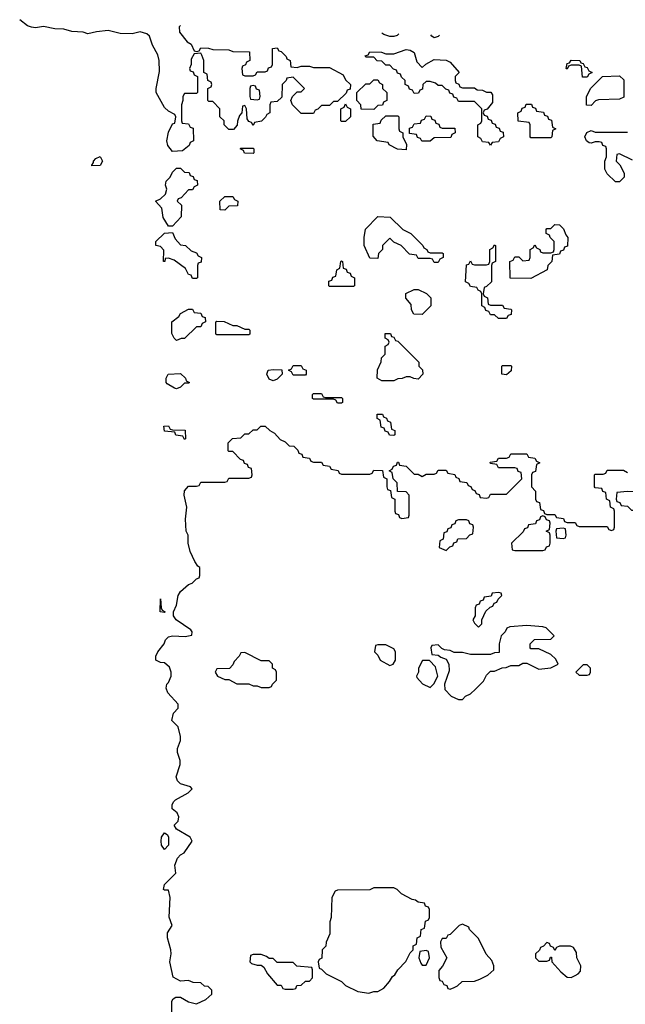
# Model space of a CAD drawing. Header units: inches. Extents: x 2701323 to 2964515, y 494916 to 722124.
# Tile 385 of 656: x 2774631 to 2777639, y 713819 to 718712. Entities that reach past the tile are written whole.
import ezdxf

# ---------------------------------------------------------------- set-up
doc = ezdxf.new("R2010")
doc.units = ezdxf.units.IN
doc.header["$MEASUREMENT"] = 0
doc.layers.add('C7771', color=7, linetype='Continuous')

msp = doc.modelspace()

# ---------------------------------------------------------------- linework, layer by layer
at = {"layer": 'C7771', "color": 2, "elevation": 14}
for points in [[(2775429, 718682.9), (2775423.6, 718676.4), (2775424.7, 718650), (2775462.8, 718602.8), (2775482, 718590), (2775498, 718558), (2775510, 718554), (2775522, 718558), (2775530, 718572), (2775568.9, 718571.1), (2775590, 718564.7), (2775670, 718562), (2775690, 718554), (2775772.7, 718552.7), (2775774, 718510), (2775758, 718502), (2775752.7, 718487.3), (2775738, 718482), (2775734, 718470), (2775738, 718438), (2775750, 718434), (2775790, 718434), (2775802, 718438), (2775810, 718454), (2775850, 718454), (2775862, 718458), (2775867.3, 718472.7), (2775882, 718478), (2775886, 718490), (2775886, 718570), (2775910, 718572), (2775918, 718558), (2775930, 718554), (2775954, 718530), (2775958, 718518), (2775974, 718510), (2775978, 718478), (2776010, 718474), (2776030, 718482), (2776070, 718482), (2776090, 718474), (2776170, 718474), (2776238, 718438), (2776250, 718414), (2776274, 718390), (2776272.7, 718367.3), (2776258, 718362), (2776252.7, 718347.3), (2776210, 718306), (2776190, 718306), (2776170, 718286), (2776130, 718286), (2776112.7, 718267.3), (2776098, 718262), (2776090, 718246), (2776030, 718246), (2775986, 718290), (2775978, 718310), (2775986, 718330), (2776010, 718354), (2776030, 718354), (2776046, 718370), (2775990, 718426), (2775958, 718422), (2775954, 718410), (2775934, 718390), (2775932.7, 718327.3), (2775910, 718306), (2775878, 718302), (2775874, 718290), (2775874, 718250), (2775858, 718242), (2775852.7, 718227.3), (2775832.7, 718207.3), (2775798, 718202), (2775790, 718186), (2775782, 718202), (2775770, 718206), (2775760.4, 718220.4), (2775758, 718270), (2775750, 718286), (2775738, 718282), (2775734, 718250), (2775723.6, 718236.4), (2775712.7, 718207.3), (2775711.6, 718188.4), (2775692.7, 718167.3), (2775670, 718166), (2775646, 718190), (2775646, 718210), (2775626, 718230), (2775626, 718270), (2775590, 718306), (2775570, 718306), (2775566, 718310), (2775566, 718370), (2775582, 718378), (2775586, 718390), (2775582, 718402), (2775566, 718410), (2775562, 718442), (2775546, 718450), (2775546, 718510), (2775536.4, 718536.4), (2775530, 718546), (2775498, 718542), (2775483.6, 718516.4), (2775482, 718490), (2775474, 718470), (2775478, 718458), (2775492.7, 718452.7), (2775498, 718438), (2775514, 718430), (2775514, 718350), (2775510, 718346), (2775450, 718346), (2775442, 718330), (2775442, 718310), (2775434, 718290), (2775434, 718210), (2775438, 718198), (2775470, 718194), (2775478, 718178), (2775492.7, 718172.7), (2775494, 718110), (2775478, 718102), (2775472.7, 718087.3), (2775439.6, 718060.4), (2775390, 718058), (2775367.3, 718087.3), (2775362, 718110), (2775370, 718154), (2775390, 718194), (2775402, 718198), (2775406, 718230), (2775402, 718242), (2775370, 718258), (2775350, 718275.3), (2775309, 718350), (2775308.7, 718370), (2775325.6, 718454.4), (2775324, 718510), (2775317.2, 718537.2), (2775290, 718586), (2775275.3, 718630), (2775262, 718642), (2775230, 718652.7), (2775190, 718642), (2775130, 718644), (2775070, 718658), (2775012.1, 718652.1), (2774970, 718642), (2774946, 718650), (2774890, 718653.2), (2774850, 718664.5), (2774806.3, 718666.3), (2774750, 718678), (2774710, 718672.7), (2774690, 718676), (2774670, 718681.2), (2774631, 718712.4)], [(2776490, 718629.2), (2776470, 718629.3), (2776439.5, 718639.5), (2776430, 718646)], [(2776514.4, 718642.8), (2776505.5, 718634.5), (2776490, 718629.2)], [(2776690, 718622), (2776678, 718630), (2776673.8, 718636.9)], [(2776716.3, 718635.4), (2776710, 718629), (2776690, 718622)], [(2777674.6, 718014.6), (2777610, 718046), (2777598, 718042), (2777594, 718010), (2777611.6, 717991.6), (2777634, 717950), (2777634, 717930), (2777610, 717906), (2777590, 717906), (2777550, 717946), (2777538, 717970), (2777538, 718010), (2777546, 718030), (2777546, 718070), (2777542, 718082), (2777527.3, 718087.3), (2777522, 718102), (2777510, 718106), (2777490, 718106), (2777470, 718098), (2777460.4, 718100.4), (2777446, 718110), (2777438, 718130), (2777448, 718152), (2777470, 718162), (2777490, 718154), (2777650, 718154)], [(2775386, 713690), (2775386, 713834), (2775393.2, 713846.8), (2775406, 713854), (2775430, 713854), (2775470, 713831), (2775510, 713822), (2775556.4, 713843.6), (2775586, 713870), (2775586, 713890), (2775567.3, 713907.3), (2775548.4, 713908.4), (2775530, 713926), (2775492.7, 713927.3), (2775470, 713938), (2775430, 713934), (2775394, 713954), (2775376, 714030), (2775383.7, 714070), (2775382, 714090), (2775365.2, 714150), (2775366, 714174), (2775388, 714210), (2775372.7, 714252.7), (2775378, 714350), (2775370, 714386), (2775350, 714386), (2775346, 714390), (2775350, 714414), (2775406, 714470), (2775402, 714510), (2775414.6, 714545.4), (2775430, 714562), (2775448.4, 714571.6), (2775488, 714630), (2775478, 714650), (2775409.1, 714689.1), (2775398, 714710), (2775418, 714730), (2775422, 714750), (2775414, 714770), (2775389, 714790), (2775389, 714810), (2775395.5, 714824.5), (2775405.4, 714834.6), (2775468.7, 714870), (2775488, 714890), (2775479, 714899), (2775430, 714915.3), (2775415.3, 714930), (2775408.9, 714948.9), (2775428.7, 715010), (2775428.7, 715030), (2775415.3, 715070), (2775415.3, 715090), (2775429, 715130), (2775429, 715150), (2775418, 715198), (2775386, 715230), (2775394.6, 715265.4), (2775419, 715290), (2775419, 715310), (2775366.3, 715366.3), (2775359, 715390), (2775362, 715410), (2775370, 715418), (2775384, 715450), (2775384, 715470), (2775374.8, 715494.8), (2775350, 715515.3), (2775330, 715518), (2775308, 715530), (2775308, 715550), (2775318, 715570), (2775348.7, 715610), (2775355.3, 715630), (2775370, 715644.7), (2775390, 715651), (2775453.2, 715646.8), (2775486, 715654), (2775488, 715670), (2775480.4, 715680.4), (2775408, 715730), (2775395.3, 715750), (2775395.3, 715770), (2775410, 715802), (2775419, 715850), (2775429.4, 715870.6), (2775470, 715904.7), (2775488.4, 715911.6), (2775510, 715934), (2775522, 715938), (2775526, 715950), (2775526, 715990), (2775516.4, 715996.4), (2775500.4, 716020.4), (2775478, 716070), (2775468, 716110), (2775468, 716150), (2775458, 716170), (2775455.3, 716230), (2775462, 716290), (2775448.7, 716350), (2775448.9, 716371.1), (2775470, 716394), (2775510, 716394), (2775522, 716398), (2775530, 716414), (2775650, 716414), (2775662, 716418), (2775670, 716434), (2775770, 716434), (2775782, 716438), (2775786, 716450), (2775782, 716482), (2775767.3, 716487.3), (2775762, 716502), (2775747.3, 716507.3), (2775742, 716522), (2775727.3, 716527.3), (2775690, 716566), (2775670, 716566), (2775666, 716570), (2775666, 716610), (2775688.4, 716631.6), (2775730, 716634), (2775750, 716654), (2775770, 716654), (2775790, 716674), (2775810, 716674), (2775828.4, 716691.6), (2775850, 716692), (2775874, 716670), (2775896.9, 716656.9), (2775925.4, 716625.4), (2775950, 716614), (2775970, 716594), (2775992.7, 716592.7), (2776012.7, 716572.7), (2776018, 716558), (2776032.7, 716552.7), (2776038, 716538), (2776070, 716534), (2776078, 716518), (2776090, 716514), (2776130, 716514), (2776138, 716498), (2776170, 716494), (2776178, 716478), (2776212.7, 716472.7), (2776218, 716458), (2776230, 716454), (2776370, 716454), (2776382, 716458), (2776390, 716474), (2776432.7, 716472.7), (2776438, 716438), (2776454, 716430), (2776454, 716390), (2776458, 716378), (2776472.7, 716372.7), (2776478, 716338), (2776494, 716330), (2776494, 716270), (2776498, 716258), (2776512.7, 716252.7), (2776518, 716238), (2776530, 716234), (2776562, 716238), (2776566, 716250), (2776566, 716350), (2776550, 716366), (2776507.3, 716367.3), (2776506, 716410), (2776486, 716430), (2776482, 716462), (2776466, 716470), (2776482, 716478), (2776487.3, 716492.7), (2776502, 716498), (2776507.3, 716512.7), (2776512.7, 716512.7), (2776518, 716498), (2776550, 716494), (2776590, 716454), (2776610, 716454), (2776630, 716442), (2776650, 716454), (2776690, 716454), (2776702, 716458), (2776710, 716474), (2776750, 716474), (2776758, 716458), (2776792.7, 716452.7), (2776798, 716438), (2776812.7, 716432.7), (2776818, 716418), (2776852.7, 716412.7), (2776858, 716398), (2776872.7, 716392.7), (2776878, 716378), (2776892.7, 716372.7), (2776898, 716358), (2776912.7, 716352.7), (2776918, 716338), (2776950, 716334), (2776962, 716338), (2776970, 716354), (2777050, 716354), (2777126, 716430), (2777122, 716462), (2777107.3, 716467.3), (2777102, 716482), (2777090, 716486), (2777010, 716486), (2777002, 716502), (2776970, 716506), (2776967.3, 716512.7), (2777002, 716518), (2777010, 716534), (2777050, 716534), (2777062, 716538), (2777070, 716554), (2777150, 716554), (2777158, 716538), (2777190, 716534), (2777198, 716518), (2777214, 716510), (2777198, 716502), (2777192.7, 716467.3), (2777178, 716462), (2777174, 716450), (2777174, 716390), (2777194, 716370), (2777194, 716330), (2777198, 716318), (2777212.7, 716312.7), (2777218, 716278), (2777232.7, 716272.7), (2777238, 716258), (2777250, 716254), (2777290, 716254), (2777298, 716238), (2777332.7, 716232.7), (2777338, 716218), (2777350, 716214), (2777390, 716214), (2777398, 716198), (2777410, 716194), (2777550, 716194), (2777558, 716178), (2777570, 716174), (2777582, 716178), (2777586, 716190), (2777586, 716270), (2777582, 716282), (2777566, 716290), (2777562, 716322), (2777546, 716330), (2777542, 716362), (2777527.3, 716367.3), (2777522, 716382), (2777490, 716386), (2777486, 716390), (2777486, 716450), (2777490, 716454), (2777530, 716454), (2777542, 716458), (2777550, 716474), (2777630, 716474), (2777650, 716462)]]:
    msp.add_lwpolyline(points, dxfattribs=at)
for points in [[(2776630, 718474), (2776648.4, 718491.6), (2776690, 718514), (2776750, 718512), (2776770, 718502), (2776814, 718450), (2776794, 718430), (2776794, 718410), (2776798, 718398), (2776812.7, 718392.7), (2776818, 718378), (2776830, 718374), (2776890, 718374), (2776903.6, 718363.6), (2776930, 718362), (2776950, 718352), (2776971.6, 718351.6), (2776979.6, 718339.6), (2776979.6, 718300.4), (2776952.7, 718267.3), (2776938, 718262), (2776934, 718250), (2776938, 718238), (2776952.7, 718232.7), (2776958, 718218), (2776972.7, 718212.7), (2776978, 718198), (2776992.7, 718192.7), (2776998, 718178), (2777012.7, 718172.7), (2777018, 718158), (2777032.7, 718152.7), (2777034, 718130), (2777018, 718122), (2777010, 718106), (2776978, 718102), (2776970, 718088), (2776962, 718102), (2776930, 718106), (2776922, 718122), (2776906, 718130), (2776906, 718190), (2776922, 718198), (2776926, 718210), (2776926, 718270), (2776890, 718306), (2776810, 718306), (2776802, 718322), (2776787.3, 718327.3), (2776782, 718342), (2776767.3, 718347.3), (2776762, 718362), (2776747.3, 718367.3), (2776730, 718386), (2776710, 718386), (2776696.4, 718396.4), (2776670, 718406), (2776650, 718406), (2776634, 718390), (2776632.7, 718367.3), (2776618, 718362), (2776612.7, 718347.3), (2776590, 718346), (2776582, 718362), (2776567.3, 718367.3), (2776562, 718382), (2776546, 718390), (2776546, 718410), (2776527.3, 718427.3), (2776522, 718442), (2776507.3, 718447.3), (2776502, 718462), (2776487.3, 718467.3), (2776470, 718486), (2776450, 718486), (2776430, 718506), (2776407.3, 718507.3), (2776390, 718526), (2776350, 718526), (2776347.3, 718532.7), (2776362, 718538), (2776370, 718552), (2776428.4, 718551.6), (2776450, 718542), (2776490, 718542), (2776550, 718564.7), (2776570, 718561), (2776591.3, 718550), (2776603.6, 718503.6)], [(2777450, 718426), (2777427.3, 718427.3), (2777422, 718482), (2777410, 718486), (2777370, 718486), (2777358, 718482), (2777350, 718466), (2777346, 718470), (2777350, 718494), (2777362, 718498), (2777370, 718512), (2777414, 718510), (2777418, 718498), (2777430, 718494), (2777438, 718478), (2777450, 718474), (2777458, 718458), (2777474, 718450), (2777458, 718442)], [(2776390, 718266), (2776327.3, 718267.3), (2776326, 718290), (2776306, 718310), (2776306, 718350), (2776350, 718394), (2776370, 718394), (2776390, 718414), (2776410, 718414), (2776418, 718398), (2776434, 718390), (2776434, 718370), (2776454, 718350), (2776454, 718310), (2776438, 718302), (2776432.7, 718287.3), (2776410, 718286)], [(2777470, 718286), (2777447.3, 718287.3), (2777446, 718330), (2777467.3, 718372.7), (2777526, 718430), (2777610, 718434), (2777632.7, 718412.7), (2777632.7, 718327.3), (2777610, 718318), (2777505.4, 718314.6), (2777491.6, 718308.4)], [(2775790, 718386), (2775778, 718382), (2775774, 718370), (2775774, 718330), (2775778, 718318), (2775810, 718314), (2775822, 718318), (2775826, 718330), (2775822, 718362), (2775807.3, 718367.3), (2775802, 718382)], [(2776230, 718206), (2776226, 718210), (2776226, 718270), (2776242, 718278), (2776250, 718294), (2776258, 718278), (2776274, 718270), (2776274, 718230), (2776250, 718206)], [(2777170, 718126), (2777166, 718130), (2777166, 718190), (2777162, 718202), (2777107.3, 718207.3), (2777106, 718250), (2777122, 718258), (2777127.3, 718272.7), (2777142, 718278), (2777147.3, 718292.7), (2777172.7, 718292.7), (2777178, 718278), (2777192.7, 718272.7), (2777198, 718258), (2777232.7, 718252.7), (2777238, 718238), (2777252.7, 718232.7), (2777258, 718218), (2777272.7, 718212.7), (2777278, 718178), (2777294, 718170), (2777278, 718162), (2777274, 718130), (2777270, 718126)], [(2776550, 718066), (2776508.4, 718068.4), (2776466, 718090), (2776462, 718102), (2776406, 718110), (2776387.3, 718132.7), (2776387.3, 718192.7), (2776422, 718198), (2776427.3, 718212.7), (2776450, 718234), (2776510, 718234), (2776514, 718230), (2776514, 718170), (2776518, 718158), (2776534, 718150), (2776534, 718130), (2776552, 718092)], [(2776670, 718108), (2776628.4, 718108.4), (2776622, 718122), (2776607.3, 718127.3), (2776602, 718142), (2776567.3, 718147.3), (2776567.3, 718172.7), (2776582, 718178), (2776590, 718194), (2776622, 718198), (2776627.3, 718212.7), (2776642, 718218), (2776650, 718234), (2776672.7, 718232.7), (2776678, 718218), (2776692.7, 718212.7), (2776698, 718198), (2776712.7, 718192.7), (2776718, 718178), (2776730, 718174), (2776792.7, 718172.7), (2776794, 718150), (2776778, 718142), (2776772.7, 718127.3), (2776690, 718126)], [(2775790, 718048), (2775748.4, 718048.4), (2775742, 718062), (2775726, 718070), (2775730, 718074), (2775790, 718074), (2775794, 718070), (2775794, 718050)], [(2774990, 717986), (2774988.7, 717990), (2774998, 718002), (2774998, 718010), (2775010, 718022), (2775030, 718032), (2775042, 718010), (2775030, 717988)], [(2775370, 717686), (2775344, 717730), (2775336.4, 717776.4), (2775306, 717810), (2775330, 717822), (2775355.3, 717844.7), (2775362, 717870), (2775355.3, 717890), (2775358, 717910), (2775378, 717930), (2775390, 717954), (2775410, 717974), (2775430, 717974), (2775450, 717954), (2775472.7, 717952.7), (2775478, 717938), (2775492.7, 717932.7), (2775498, 717918), (2775512.7, 717912.7), (2775514, 717890), (2775498, 717882), (2775490, 717866), (2775470, 717866), (2775432.7, 717827.3), (2775418, 717822), (2775414, 717810), (2775434, 717790), (2775432.7, 717732.7), (2775390, 717686)], [(2775650, 717766), (2775627.3, 717767.3), (2775626, 717810), (2775650, 717834), (2775690, 717834), (2775698, 717818), (2775714, 717810), (2775712.7, 717787.3), (2775670, 717786)], [(2776670, 717554), (2776730, 717554), (2776734, 717550), (2776734, 717530), (2776718, 717522), (2776710, 717506), (2776690, 717506), (2776682, 717522), (2776670, 717526), (2776610, 717526), (2776602, 717542), (2776567.3, 717547.3), (2776526, 717590), (2776490, 717606), (2776470, 717626), (2776434, 717590), (2776434, 717570), (2776414, 717550), (2776410, 717526), (2776370, 717528), (2776342, 717590), (2776342, 717630), (2776348.4, 717671.6), (2776410, 717734), (2776471.6, 717731.6), (2776534, 717670), (2776574, 717650), (2776634, 717590), (2776638, 717578), (2776654, 717570), (2776658, 717558)], [(2777170, 717426), (2777067.3, 717427.3), (2777066, 717510), (2777082, 717518), (2777090, 717534), (2777110, 717534), (2777130, 717514), (2777162, 717518), (2777166, 717530), (2777166, 717570), (2777182, 717578), (2777190, 717594), (2777198, 717578), (2777214, 717570), (2777218, 717558), (2777230, 717554), (2777270, 717554), (2777282, 717558), (2777286, 717570), (2777286, 717610), (2777266, 717630), (2777262, 717642), (2777246, 717650), (2777246, 717670), (2777250, 717674), (2777270, 717674), (2777290, 717694), (2777312.7, 717692.7), (2777332.7, 717672.7), (2777343.6, 717643.6), (2777354, 717630), (2777352.7, 717587.3), (2777338, 717582), (2777332.7, 717567.3), (2777318, 717562), (2777312.7, 717547.3), (2777278, 717542), (2777274, 717510), (2777254, 717490), (2777251.1, 717468.9)], [(2775490, 717426), (2775482, 717442), (2775470, 717446), (2775455.3, 717475.3), (2775398, 717518), (2775370, 717528), (2775354, 717526), (2775352, 717510), (2775346, 717510), (2775347.3, 717567.3), (2775330, 717586), (2775308, 717590), (2775308, 717610), (2775350, 717652), (2775390, 717654), (2775403.6, 717623.6), (2775430, 717594), (2775454, 717590), (2775483.6, 717563.6), (2775510, 717554), (2775518, 717538), (2775534, 717530), (2775532.7, 717507.3), (2775518, 717502), (2775514, 717490), (2775514, 717430), (2775510, 717426)], [(2776970, 717294), (2777030, 717294), (2777038, 717278), (2777070, 717274), (2777074, 717270), (2777072.7, 717247.3), (2777058, 717242), (2777050, 717228), (2777010, 717228), (2776990, 717246), (2776970, 717246), (2776962, 717262), (2776947.3, 717267.3), (2776942, 717282), (2776926, 717290), (2776926, 717350), (2776922, 717362), (2776908, 717368), (2776902, 717382), (2776870, 717386), (2776862, 717402), (2776846, 717410), (2776850, 717494), (2776862, 717498), (2776870, 717514), (2776878, 717498), (2776890, 717494), (2776950, 717494), (2776962, 717498), (2776966, 717510), (2776966, 717570), (2776982, 717578), (2776990, 717594), (2776994, 717590), (2776994, 717510), (2776978, 717502), (2776974, 717490), (2776974, 717410), (2776950, 717386), (2776938, 717382), (2776934, 717350), (2776938, 717338), (2776954, 717330), (2776958, 717298)], [(2776170, 717386), (2776166, 717390), (2776167.3, 717412.7), (2776182, 717418), (2776187.3, 717432.7), (2776202, 717438), (2776206, 717470), (2776222, 717478), (2776226, 717510), (2776230, 717514), (2776234, 717510), (2776238, 717478), (2776252.7, 717472.7), (2776258, 717458), (2776272.7, 717452.7), (2776278, 717438), (2776294, 717430), (2776294, 717390), (2776290, 717386)], [(2776630, 717248), (2776588.7, 717248.7), (2776578, 717270), (2776576.4, 717296.4), (2776548.4, 717328.4), (2776548.9, 717351.1), (2776590, 717372), (2776610, 717372), (2776651.6, 717351.6), (2776674, 717330), (2776674, 717290)], [(2775410, 717118), (2775398, 717130), (2775387.3, 717152.7), (2775386, 717210), (2775422, 717238), (2775430, 717252), (2775470, 717274), (2775490, 717274), (2775498, 717258), (2775530, 717254), (2775538, 717238), (2775552.7, 717232.7), (2775554, 717210), (2775538, 717202), (2775530, 717186), (2775510, 717186), (2775450, 717128), (2775432.7, 717127.3)], [(2775690, 717192), (2775710, 717192), (2775750, 717174), (2775770, 717174), (2775774, 717170), (2775774, 717150), (2775770, 717146), (2775610, 717146), (2775606, 717150), (2775606, 717210), (2775610, 717214), (2775647.3, 717212.7)], [(2776610, 716926), (2776588.4, 716928.4), (2776570, 716938), (2776550, 716938), (2776531.6, 716928.4), (2776510, 716928), (2776490, 716918), (2776430, 716918), (2776406, 716930), (2776408.4, 716971.6), (2776427.3, 717012.7), (2776428.4, 717031.6), (2776446, 717050), (2776446, 717090), (2776462, 717098), (2776466, 717110), (2776462, 717122), (2776446, 717130), (2776447.3, 717152.7), (2776472.7, 717152.7), (2776478, 717138), (2776490, 717134), (2776498, 717118), (2776510, 717114), (2776614, 717010), (2776614, 716990), (2776631.6, 716971.6), (2776634, 716950)], [(2775990, 716946), (2775982, 716962), (2775966, 716970), (2775982, 716978), (2775990, 716994), (2776030, 716994), (2776038, 716978), (2776054, 716970), (2776054, 716950), (2776050, 716946)], [(2777050, 716948), (2777026, 716950), (2777026, 716990), (2777030, 716994), (2777070, 716994), (2777074, 716990), (2777072.7, 716967.3)], [(2775410, 716878), (2775400.4, 716880.4), (2775363.1, 716903.1), (2775358, 716910), (2775358, 716930), (2775368, 716950), (2775430, 716954), (2775454, 716930), (2775458, 716918), (2775474, 716910), (2775470, 716906), (2775450, 716906), (2775430, 716886)], [(2775890, 716918), (2775870, 716926), (2775858, 716950), (2775866, 716970), (2775890, 716974), (2775932.7, 716972.7), (2775934, 716950), (2775910, 716926)], [(2776150, 716834), (2776230, 716834), (2776234, 716830), (2776234, 716810), (2776230, 716806), (2776210, 716806), (2776202, 716822), (2776190, 716826), (2776090, 716826), (2776086, 716830), (2776086, 716850), (2776090, 716854), (2776130, 716854), (2776138, 716838)], [(2776490, 716646), (2776467.3, 716647.3), (2776462, 716662), (2776447.3, 716667.3), (2776442, 716682), (2776427.3, 716687.3), (2776422, 716722), (2776406, 716730), (2776407.3, 716752.7), (2776432.7, 716752.7), (2776438, 716738), (2776452.7, 716732.7), (2776458, 716718), (2776472.7, 716712.7), (2776478, 716678), (2776494, 716670), (2776494, 716650)], [(2775450, 716626), (2775442, 716642), (2775407.3, 716647.3), (2775402, 716662), (2775350, 716668), (2775347.3, 716692.7), (2775370, 716694), (2775378, 716678), (2775390, 716674), (2775452.7, 716672.7), (2775454, 716630)], [(2777650, 716368), (2777598, 716362), (2777594, 716330), (2777598, 716318), (2777612.7, 716312.7), (2777618, 716298), (2777650, 716294), (2777670, 716274), (2777710, 716274), (2777722, 716278), (2777726, 716310), (2777746, 716330), (2777742, 716362), (2777730, 716366)], [(2777230, 716246), (2777218, 716242), (2777212.7, 716227.3), (2777198, 716222), (2777192.7, 716207.3), (2777158, 716202), (2777152.7, 716187.3), (2777138, 716182), (2777132.7, 716167.3), (2777074, 716110), (2777078, 716078), (2777090, 716074), (2777230, 716074), (2777242, 716078), (2777247.3, 716092.7), (2777262, 716098), (2777266, 716110), (2777266, 716150), (2777262, 716162), (2777246, 716170), (2777262, 716178), (2777266, 716210), (2777262, 716222), (2777247.3, 716227.3), (2777242, 716242)], [(2776850, 716226), (2776810, 716226), (2776798, 716222), (2776792.7, 716207.3), (2776778, 716202), (2776772.7, 716187.3), (2776758, 716182), (2776752.7, 716167.3), (2776738, 716162), (2776734, 716130), (2776718, 716122), (2776714, 716090), (2776750, 716074), (2776767.3, 716092.7), (2776782, 716098), (2776787.3, 716112.7), (2776802, 716118), (2776807.3, 716132.7), (2776850, 716134), (2776867.3, 716152.7), (2776882, 716158), (2776886, 716190), (2776882, 716202), (2776867.3, 716207.3), (2776862, 716222)], [(2777330, 716186), (2777298, 716182), (2777294, 716170), (2777298, 716138), (2777330, 716134), (2777342, 716138), (2777346, 716150), (2777342, 716182)], [(2777010, 715866), (2776978, 715862), (2776972.7, 715847.3), (2776938, 715842), (2776932.7, 715827.3), (2776918, 715822), (2776912.7, 715807.3), (2776898, 715802), (2776894, 715790), (2776894, 715750), (2776882, 715730), (2776890, 715714), (2776910, 715694), (2776926, 715710), (2776926, 715730), (2776947.3, 715772.7), (2776967.3, 715792.7), (2776982, 715798), (2776987.3, 715812.7), (2777002, 715818), (2777007.3, 715832.7), (2777026, 715850), (2777022, 715862)], [(2775350, 715766), (2775328.7, 715770), (2775330, 715834), (2775334, 715790), (2775338, 715778), (2775354, 715770)], [(2777150, 715702), (2777065.4, 715694.6), (2777051.6, 715688.4), (2777042, 715670), (2777022, 715650), (2777012, 715610), (2777012.7, 715567.3), (2776990, 715566), (2776970, 715558), (2776870, 715558), (2776830, 715568), (2776790, 715568), (2776770, 715578), (2776740.4, 715580.4), (2776727.3, 715587.3), (2776710, 715606), (2776678, 715602), (2776674, 715590), (2776678, 715558), (2776710, 715554), (2776723.6, 715543.6), (2776750, 715534), (2776762, 715510), (2776763.6, 715476.4), (2776742, 715410), (2776743.6, 715383.6), (2776774, 715350), (2776810, 715334), (2776830, 715334), (2776846, 715350), (2776870, 715362), (2776894.6, 715385.4), (2776934.6, 715425.4), (2776950, 715454), (2776970, 715474), (2776990, 715474), (2777028.4, 715491.6), (2777047.3, 715492.7), (2777070, 715502), (2777110, 715502), (2777130, 715514), (2777150, 715514), (2777210, 715484.7), (2777270, 715492), (2777306, 715510), (2777294.6, 715534.6), (2777270, 715558), (2777210, 715586), (2777170, 715586), (2777166, 715590), (2777166, 715610), (2777188.7, 715631.3), (2777270, 715634), (2777286, 715650), (2777246, 715690), (2777230, 715695.3)], [(2775750, 715568), (2775730, 715566), (2775722, 715550), (2775696.9, 715523.1), (2775690, 715506), (2775672.7, 715487.3), (2775610, 715486), (2775602, 715470), (2775614, 715450), (2775650, 715434), (2775670, 715434), (2775710, 715412), (2775770, 715411.3), (2775790, 715402), (2775810, 715402), (2775830, 715394), (2775870, 715394), (2775882, 715398), (2775886, 715410), (2775906, 715430), (2775906, 715470), (2775902, 715482), (2775886, 715490), (2775886, 715510), (2775870, 715526), (2775830, 715526)], [(2776450, 715606), (2776410, 715606), (2776398, 715602), (2776394, 715570), (2776410, 715554), (2776422, 715530), (2776470, 715502), (2776486, 715510), (2776498, 715530), (2776498, 715570), (2776490, 715586)], [(2776667.3, 715527.3), (2776632.7, 715527.3), (2776612, 715490), (2776612, 715470), (2776602, 715450), (2776603.6, 715443.6), (2776631.6, 715411.6), (2776670, 715394), (2776688.4, 715411.6), (2776708, 715450), (2776696.4, 715496.4)], [(2777450, 715506), (2777430, 715506), (2777394, 715470), (2777410, 715454), (2777450, 715454), (2777462, 715458), (2777466, 715470), (2777466, 715490)], [(2775350, 714588), (2775335.3, 714610), (2775334, 714630), (2775335.3, 714650), (2775350, 714672), (2775363.6, 714663.6), (2775371, 714651), (2775370.8, 714609.2)], [(2776490, 714398), (2776390, 714398), (2776370, 714388), (2776210, 714386), (2776198, 714382), (2776182, 714350), (2776178, 714250), (2776171.6, 714228.4), (2776171.1, 714168.9), (2776152.7, 714127.3), (2776151.6, 714108.4), (2776134, 714090), (2776131.6, 714048.4), (2776118, 714042), (2776114, 714030), (2776118, 713998), (2776130, 713994), (2776154, 713970), (2776230, 713932), (2776250, 713912), (2776310, 713882), (2776366, 713874), (2776390, 713882), (2776410, 713882), (2776440.4, 713899.6), (2776468.4, 713931.6), (2776483.1, 713956.9), (2776495.3, 713964.7), (2776508.9, 713991.1), (2776548.4, 714031.6), (2776570, 714074), (2776586, 714090), (2776586, 714110), (2776602, 714118), (2776606, 714150), (2776622, 714158), (2776626, 714190), (2776642, 714198), (2776647.3, 714232.7), (2776662, 714238), (2776666, 714250), (2776666, 714290), (2776662, 714302), (2776647.3, 714307.3), (2776642, 714322), (2776610, 714326), (2776596.4, 714336.4), (2776580.4, 714340.4), (2776528.4, 714368.4), (2776506, 714390)], [(2776830, 714218), (2776814, 714210), (2776770, 714166), (2776758, 714162), (2776750, 714146), (2776730, 714146), (2776722, 714130), (2776723.6, 714103.6), (2776752, 714050), (2776731.6, 714008.4), (2776712.7, 713987.3), (2776712.7, 713952.7), (2776718, 713938), (2776730, 713934), (2776738, 713918), (2776752, 713912), (2776758, 713898), (2776770, 713894), (2776790, 713902), (2776806, 713910), (2776828.4, 713931.6), (2776890, 713934), (2776916.4, 713943.6), (2776956.4, 713963.6), (2776986, 713990), (2776986, 714010), (2776976.4, 714036.4), (2776948.4, 714068.4), (2776910, 714146), (2776866, 714190), (2776862, 714202)], [(2777250, 714126), (2777232.7, 714107.3), (2777218, 714102), (2777212.7, 714087.3), (2777194, 714070), (2777194, 714050), (2777210, 714034), (2777250, 714034), (2777262, 714038), (2777267.3, 714052.7), (2777272.7, 714052.7), (2777274, 714030), (2777319.6, 713979.6), (2777350, 713954), (2777370, 713952), (2777390, 713962), (2777406, 713970), (2777416.4, 713983.6), (2777418, 714010), (2777398, 714050), (2777396.4, 714076.4), (2777382, 714102), (2777367.3, 714107.3), (2777312.7, 714107.3), (2777298, 714102), (2777290, 714086), (2777282, 714102), (2777267.3, 714107.3), (2777262, 714122)], [(2775830, 714066), (2775790, 714066), (2775778, 714062), (2775774, 714030), (2775782, 714022), (2775810, 714014), (2775830, 714014), (2775843.6, 714003.6), (2775862, 713970), (2775910, 713914), (2775930, 713914), (2775938, 713898), (2775950, 713894), (2775990, 713894), (2776002, 713898), (2776007.3, 713912.7), (2776030, 713914), (2776050, 713934), (2776070, 713934), (2776086, 713950), (2776086, 713990), (2776082, 714002), (2776008.4, 714008.4), (2775990, 714026), (2775910, 714026), (2775890, 714046), (2775870, 714046), (2775856.4, 714056.4)], [(2776650, 714086), (2776618, 714082), (2776614, 714050), (2776623.6, 714023.6), (2776630, 714014), (2776650, 714014), (2776666, 714050), (2776662, 714082)]]:
    msp.add_lwpolyline(points, close=True, dxfattribs=at)

doc.saveas('drawing.dxf')
